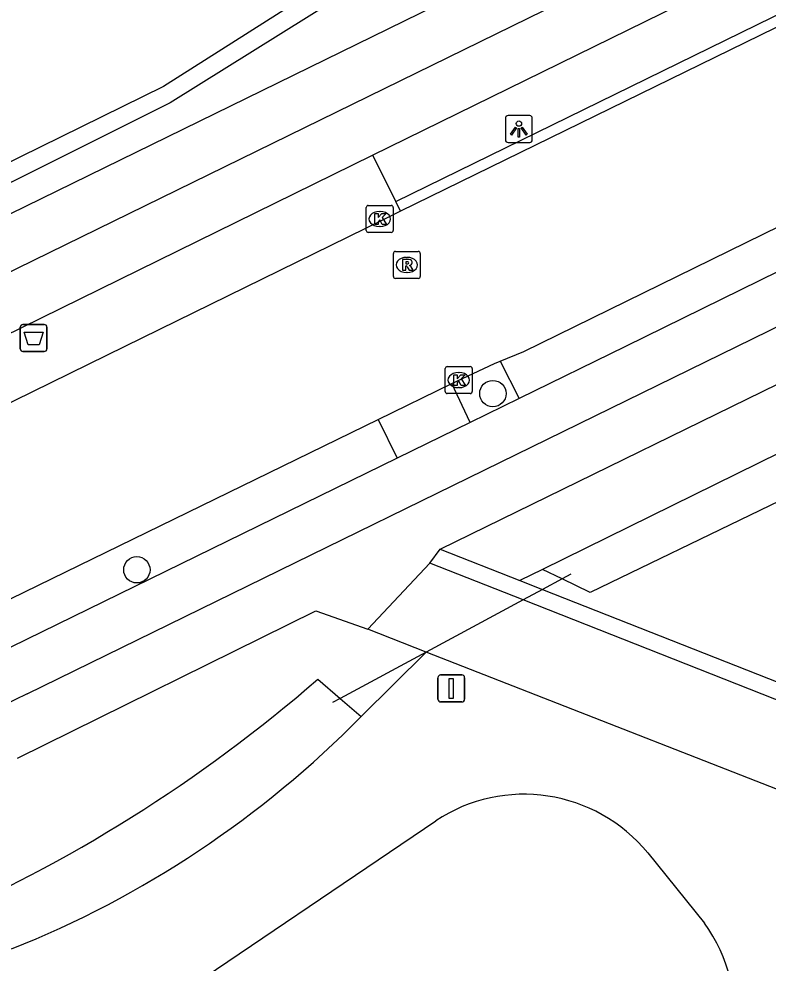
# Model space of a CAD drawing. Extents: x 160457 to 162082, y 388340 to 389736.
# Drawn here: x 160581.78 to 160609.6, y 388727.11 to 388762.15 of the extents above; entities that cross this region are included whole.
import ezdxf

# ---------------------------------------------------------------- set-up
doc = ezdxf.new("R2010")
doc.units = 0
for name, color, linetype in [('IMGEO_Afvalbak', 7, 'Continuous'), ('IMGEO_Berm_groen', 7, 'Continuous'), ('IMGEO_Boom', 7, 'Continuous'), ('IMGEO_Duiker', 7, 'Continuous'), ('IMGEO_Fietspad_gesloten', 7, 'Continuous'), ('IMGEO_Groenvoorziening', 7, 'Continuous'), ('IMGEO_Kolk', 7, 'Continuous'), ('IMGEO_Lichtpunt', 7, 'Continuous'), ('IMGEO_Muur', 7, 'Continuous'), ('IMGEO_Rijbaan_lokaal_gesloten', 7, 'Continuous'), ('IMGEO_Rijbaan_lokaal_open', 7, 'Continuous'), ('IMGEO_Rioolput', 7, 'Continuous'), ('IMGEO_Verkeersbordpaal', 7, 'Continuous'), ('IMGEO_Voetpad_open', 7, 'Continuous'), ('IMGEO_Waterloop', 7, 'Continuous')]:
    doc.layers.add(name, color=color, linetype=linetype)

msp = doc.modelspace()

# ---------------------------------------------------------------- linework, layer by layer
at = {"layer": 'IMGEO_Afvalbak'}
for p, q in [((160581.829, 388749.91), (160581.829, 388750.71)), ((160581.829, 388750.71), (160581.829, 388749.91)), ((160581.929, 388750.81), (160582.719, 388750.81)), ((160582.719, 388750.81), (160581.929, 388750.81)), ((160582.819, 388750.71), (160582.819, 388749.91)), ((160582.819, 388749.91), (160582.819, 388750.71)), ((160582.719, 388749.81), (160581.929, 388749.81)), ((160581.929, 388749.81), (160582.719, 388749.81))]:
    msp.add_line(p, q, dxfattribs=at)
msp.add_lwpolyline([(160581.972, 388750.524), (160582.676, 388750.524), (160582.527, 388750.054), (160582.121, 388750.054), (160581.972, 388750.524)], dxfattribs=at)
for centre, start, end in [((160581.929, 388750.71), 90, 180), ((160581.929, 388750.71), 90, 180), ((160582.719, 388750.71), 0, 90), ((160582.719, 388750.71), 360, 90), ((160581.929, 388749.91), 180, 270), ((160581.929, 388749.91), 180, 270), ((160582.719, 388749.91), 270, 0), ((160582.719, 388749.91), 270, 0)]:
    msp.add_arc(centre, 0.1, start, end, dxfattribs=at)
at = {"layer": 'IMGEO_Berm_groen'}
msp.add_lwpolyline([(160601.225, 388741.721), (160600.38, 388741.308)], dxfattribs=at)
at = {"layer": 'IMGEO_Boom'}
for centre in [(160599.378, 388748.248), (160586.158, 388741.709)]:
    msp.add_circle(centre, 0.489, dxfattribs=at)
at = {"layer": 'IMGEO_Duiker'}
msp.add_lwpolyline([(160602.277, 388741.547), (160601.95, 388741.371), (160601.22, 388740.978), (160600.496, 388740.589), (160596.904, 388738.656), (160593.711, 388736.938), (160593.422, 388736.783)], dxfattribs=at)
at = {"layer": 'IMGEO_Fietspad_gesloten'}
for points in [[(160688.114, 388804.953), (160678.244, 388800.129), (160575.791, 388750), (160573.124, 388748.695)], [(160594.91, 388757.093), (160679.009, 388798.311), (160685.524, 388801.475), (160685.77, 388801.642)], [(160582.083, 388737.101), (160608.442, 388750), (160694.449, 388792.087)], [(160575.77, 388747.716), (160580.438, 388750), (160594.91, 388757.093)], [(160612.844, 388754.182), (160604.298, 388750), (160600.349, 388748.067)], [(160600.349, 388748.067), (160598.531, 388747.178)], [(160598.531, 388747.178), (160595.822, 388745.853)], [(160595.822, 388745.853), (160581.477, 388738.833)], [(160594.732, 388739.506), (160597.034, 388741.953)], [(160596.904, 388738.656), (160594.732, 388739.506)], [(160613.745, 388732.071), (160596.904, 388738.656)]]:
    msp.add_lwpolyline(points, dxfattribs=at)
msp.add_arc((160603.391, 388691.414), 50.412, 115.0042, 133.3451, dxfattribs=at)
at = {"layer": 'IMGEO_Groenvoorziening'}
for points in [[(160594.491, 388736.271), (160596.904, 388738.656)], [(160586.97, 388725.449), (160597.254, 388732.392)], [(160605.128, 388731.203), (160607.23, 388728.599)]]:
    msp.add_lwpolyline(points, dxfattribs=at)
for centre, radius, start, end in [((160600.534, 388727.449), 5.932, 39.2557, 123.5704), ((160602.614, 388725.22), 5.72, 306.4983, 36.2113)]:
    msp.add_arc(centre, radius, start, end, dxfattribs=at)
at = {"layer": 'IMGEO_Kolk'}
for p, q in [((160594.677, 388754.301), (160594.677, 388755.153)), ((160594.752, 388755.227), (160595.604, 388755.227)), ((160595.678, 388755.153), (160595.678, 388754.301)), ((160595.165, 388755.007), (160595.19, 388755.007)), ((160595.188, 388754.447), (160595.163, 388754.447)), ((160595.604, 388754.227), (160594.752, 388754.227)), ((160597.61, 388748.322), (160597.61, 388749.174)), ((160597.685, 388749.248), (160598.537, 388749.248)), ((160598.611, 388749.174), (160598.611, 388748.322)), ((160598.098, 388749.028), (160598.123, 388749.028)), ((160598.121, 388748.468), (160598.096, 388748.468)), ((160598.537, 388748.248), (160597.685, 388748.248))]:
    msp.add_line(p, q, dxfattribs=at)
for points in [[(160594.677, 388754.301), (160594.677, 388755.153)], [(160594.752, 388755.227), (160595.604, 388755.227)], [(160595.678, 388755.153), (160595.678, 388754.301)], [(160594.998, 388754.927), (160595.121, 388754.927), (160595.121, 388754.776), (160595.251, 388754.927), (160595.415, 388754.927), (160595.269, 388754.776), (160595.422, 388754.527), (160595.27, 388754.527), (160595.185, 388754.691), (160595.121, 388754.624), (160595.121, 388754.527), (160594.998, 388754.527), (160594.998, 388754.927)], [(160595.604, 388754.227), (160594.752, 388754.227)], [(160597.61, 388748.322), (160597.61, 388749.174)], [(160597.685, 388749.248), (160598.537, 388749.248)], [(160598.611, 388749.174), (160598.611, 388748.322)], [(160597.931, 388748.948), (160598.054, 388748.948), (160598.054, 388748.797), (160598.184, 388748.948), (160598.348, 388748.948), (160598.202, 388748.797), (160598.355, 388748.548), (160598.203, 388748.548), (160598.118, 388748.712), (160598.054, 388748.645), (160598.054, 388748.548), (160597.931, 388748.548), (160597.931, 388748.948)], [(160598.537, 388748.248), (160597.685, 388748.248)]]:
    msp.add_lwpolyline(points, dxfattribs=at)
for centre, start, end in [((160594.754, 388755.151), 91.552, 178.448), ((160594.754, 388755.151), 91.552, 178.448), ((160595.602, 388755.151), 1.552, 88.448), ((160595.602, 388755.151), 1.552, 88.448), ((160594.754, 388754.303), 181.552, 268.448), ((160594.754, 388754.303), 181.552, 268.448), ((160595.602, 388754.303), 271.552, 358.448), ((160595.602, 388754.303), 271.552, 358.448), ((160597.687, 388749.172), 91.552, 178.448), ((160597.687, 388749.172), 91.552, 178.448), ((160598.535, 388749.172), 1.552, 88.448), ((160598.535, 388749.172), 1.552, 88.448), ((160597.687, 388748.324), 181.552, 268.448), ((160597.687, 388748.324), 181.552, 268.448), ((160598.535, 388748.324), 271.552, 358.448), ((160598.535, 388748.324), 271.552, 358.448)]:
    msp.add_arc(centre, 0.0765, start, end, dxfattribs=at)
for centre, major_axis, ratio, start_param, end_param in [((160595.164, 388754.727), (-0.387, 0.002), 0.722429, 4.712389, 7.853982), ((160595.189, 388754.727), (-0.39, 0.002), 0.717154, 1.570796, 4.712389), ((160598.097, 388748.748), (-0.387, 0.002), 0.722429, 4.712389, 7.853982), ((160598.122, 388748.748), (-0.39, 0.002), 0.717154, 1.570796, 4.712389)]:
    msp.add_ellipse(centre, major_axis=major_axis, ratio=ratio, start_param=start_param, end_param=end_param, dxfattribs=at)
at = {"layer": 'IMGEO_Lichtpunt'}
for p, q in [((160599.845, 388758.467), (160599.845, 388757.66)), ((160599.845, 388758.467), (160599.845, 388757.66)), ((160600.747, 388758.562), (160599.939, 388758.562)), ((160600.747, 388758.562), (160599.939, 388758.562)), ((160600.841, 388757.66), (160600.841, 388758.467)), ((160600.841, 388757.66), (160600.841, 388758.467)), ((160599.939, 388757.566), (160600.747, 388757.566)), ((160599.939, 388757.566), (160600.747, 388757.566))]:
    msp.add_line(p, q, dxfattribs=at)
for points in [[(160600.219, 388758.131), (160600.258, 388758.103), (160600.07, 388757.841), (160600.032, 388757.868), (160600.219, 388758.131)], [(160600.321, 388758.083), (160600.368, 388758.083), (160600.368, 388757.761), (160600.321, 388757.761), (160600.321, 388758.083)], [(160600.431, 388758.103), (160600.469, 388758.13), (160600.656, 388757.868), (160600.617, 388757.84), (160600.431, 388758.103)]]:
    msp.add_lwpolyline(points, dxfattribs=at)
msp.add_circle((160600.344, 388758.265), 0.0994, dxfattribs=at)
for centre, start, end in [((160599.939, 388758.467), 90, 180), ((160599.939, 388758.467), 90, 180), ((160600.747, 388758.467), 0, 90), ((160600.747, 388758.467), 0, 90), ((160599.939, 388757.66), 180, 270), ((160599.939, 388757.66), 180, 270), ((160600.747, 388757.66), 270, 0), ((160600.747, 388757.66), 270, 360)]:
    msp.add_arc(centre, 0.0946, start, end, dxfattribs=at)
at = {"layer": 'IMGEO_Muur'}
for points in [[(160597.034, 388741.953), (160597.42, 388742.472)], [(160597.42, 388742.472), (160600.38, 388741.308)], [(160666.521, 388710.806), (160649.665, 388719.415), (160632.512, 388727.449), (160623.77, 388731.257), (160614.955, 388734.891), (160600.496, 388740.589), (160597.034, 388741.953)], [(160600.38, 388741.308), (160601.22, 388740.978), (160615.204, 388735.48), (160632.775, 388728.037), (160649.966, 388719.971), (160666.821, 388711.364)]]:
    msp.add_lwpolyline(points, dxfattribs=at)
at = {"layer": 'IMGEO_Rijbaan_lokaal_gesloten'}
for points in [[(160683.606, 388797.854), (160682.331, 388797.262), (160680.251, 388796.218), (160669.623, 388791.033), (160652.582, 388782.706), (160632.512, 388772.925), (160612.637, 388763.178), (160595.949, 388755.013)], [(160599.653, 388749.445), (160600.531, 388749.814), (160610.05, 388754.477), (160611.332, 388755.105), (160612.142, 388755.528)], [(160595.949, 388755.013), (160595.274, 388754.683), (160585.715, 388750), (160576.8, 388745.633)], [(160597.852, 388748.623), (160599.435, 388749.359), (160599.653, 388749.445)], [(160595.115, 388747.289), (160597.852, 388748.623)], [(160579.452, 388739.653), (160595.115, 388747.289)]]:
    msp.add_lwpolyline(points, dxfattribs=at)
at = {"layer": 'IMGEO_Rijbaan_lokaal_open'}
for points in [[(160595.77, 388755.371), (160686.645, 388799.828)], [(160595.949, 388755.013), (160595.77, 388755.371)]]:
    msp.add_lwpolyline(points, dxfattribs=at)
at = {"layer": 'IMGEO_Rioolput'}
for p, q in [((160595.682, 388752.596), (160595.682, 388753.448)), ((160595.757, 388753.522), (160596.609, 388753.522)), ((160596.683, 388753.448), (160596.683, 388752.596)), ((160596.17, 388753.302), (160596.195, 388753.302)), ((160596.193, 388752.742), (160596.168, 388752.742)), ((160596.609, 388752.522), (160595.757, 388752.522))]:
    msp.add_line(p, q, dxfattribs=at)
for points in [[(160595.682, 388752.596), (160595.682, 388753.448)], [(160595.757, 388753.522), (160596.609, 388753.522)], [(160596.683, 388753.448), (160596.683, 388752.596)], [(160596.271, 388753.22), (160596.019, 388753.222), (160596.019, 388752.822)], [(160596.197, 388753.141), (160596.143, 388753.141), (160596.143, 388753.06)], [(160596.143, 388753.06), (160596.195, 388753.06)], [(160596.019, 388752.822), (160596.143, 388752.822), (160596.143, 388752.984), (160596.154, 388752.984)], [(160596.201, 388752.955), (160596.272, 388752.822), (160596.412, 388752.822), (160596.347, 388752.948)], [(160596.609, 388752.522), (160595.757, 388752.522)]]:
    msp.add_lwpolyline(points, dxfattribs=at)
for centre, radius, start, end in [((160595.759, 388753.446), 0.0765, 91.552, 178.448), ((160595.759, 388753.446), 0.0765, 91.552, 178.448), ((160596.607, 388753.446), 0.0765, 1.552, 88.448), ((160596.607, 388753.446), 0.0765, 1.552, 88.448), ((160596.179, 388753.249), 0.19, 274.7715, 282.9687), ((160596.203, 388753.045), 0.0964, 77.0061, 93.1865), ((160596.217, 388753.102), 0.0378, 276.6634, 79.6772), ((160596.27, 388753.11), 0.109, 350.3612, 89.416), ((160596.268, 388753.11), 0.112, 277.5842, 350.9817), ((160596.153, 388752.931), 0.0533, 26.0293, 88.6989), ((160596.252, 388752.895), 0.108, 29.5134, 73.7905), ((160595.759, 388752.598), 0.0765, 181.552, 268.448), ((160595.759, 388752.598), 0.0765, 181.552, 268.448), ((160596.607, 388752.598), 0.0765, 271.552, 358.448), ((160596.607, 388752.598), 0.0765, 271.552, 358.448)]:
    msp.add_arc(centre, radius, start, end, dxfattribs=at)
for centre, major_axis, ratio, start_param, end_param in [((160596.169, 388753.022), (-0.387, 0.002), 0.722429, 4.712389, 7.853982), ((160596.194, 388753.022), (-0.39, 0.002), 0.717154, 1.570796, 4.712389)]:
    msp.add_ellipse(centre, major_axis=major_axis, ratio=ratio, start_param=start_param, end_param=end_param, dxfattribs=at)
at = {"layer": 'IMGEO_Verkeersbordpaal'}
for p, q in [((160597.338, 388736.906), (160597.338, 388737.706)), ((160597.338, 388737.706), (160597.338, 388736.906)), ((160597.438, 388737.806), (160598.228, 388737.806)), ((160598.228, 388737.806), (160597.438, 388737.806)), ((160598.328, 388737.706), (160598.328, 388736.906)), ((160598.328, 388736.906), (160598.328, 388737.706)), ((160598.228, 388736.806), (160597.438, 388736.806)), ((160597.438, 388736.806), (160598.228, 388736.806))]:
    msp.add_line(p, q, dxfattribs=at)
msp.add_lwpolyline([(160597.758, 388737.681), (160597.908, 388737.681), (160597.908, 388736.931), (160597.758, 388736.931), (160597.758, 388737.681)], dxfattribs=at)
for centre, start, end in [((160597.438, 388737.706), 90, 180), ((160597.438, 388737.706), 90, 180), ((160598.228, 388737.706), 0, 90), ((160598.228, 388737.706), 360, 90), ((160597.438, 388736.906), 180, 270), ((160597.438, 388736.906), 180, 270), ((160598.228, 388736.906), 270, 0), ((160598.228, 388736.906), 270, 0)]:
    msp.add_arc(centre, 0.1, start, end, dxfattribs=at)
at = {"layer": 'IMGEO_Voetpad_open'}
for points in [[(160571.444, 388750), (160571.754, 388750.166), (160572.065, 388750.329), (160607.803, 388767.824), (160687.247, 388806.714)], [(160597.42, 388742.472), (160612.804, 388750), (160635.703, 388761.205)], [(160594.91, 388757.093), (160595.77, 388755.371)], [(160599.653, 388749.445), (160600.349, 388748.067)], [(160598.531, 388747.178), (160597.852, 388748.623)], [(160595.115, 388747.289), (160595.822, 388745.853)], [(160581.725, 388734.723), (160592.809, 388740.192), (160594.732, 388739.506)]]:
    msp.add_lwpolyline(points, dxfattribs=at)
at = {"layer": 'IMGEO_Waterloop'}
for points in [[(160599.359, 388770.829), (160598.366, 388768.822), (160596.559, 388766.394), (160593.51, 388763.683), (160587.142, 388759.648), (160574.179, 388753.276), (160571.646, 388752.411), (160567.784, 388750.57), (160567.784, 388750.247)], [(160594.565, 388763.508), (160587.389, 388759.035), (160575.593, 388753.143), (160570.992, 388751.364), (160568.732, 388750.337), (160568.11, 388750.174), (160567.784, 388750.247)], [(160636.688, 388759.187), (160618.035, 388750), (160601.225, 388741.721)], [(160637.493, 388757.539), (160621.885, 388750), (160602.985, 388740.871), (160601.95, 388741.371), (160601.225, 388741.721)], [(160592.88, 388737.65), (160593.711, 388736.938), (160594.491, 388736.271)]]:
    msp.add_lwpolyline(points, dxfattribs=at)
for centre, radius, start, end in [((160556.068, 388780.168), 56.24, 293.336, 310.8857), ((160567.502, 388762.799), 37.844, 291.7155, 315.4934)]:
    msp.add_arc(centre, radius, start, end, dxfattribs=at)

doc.saveas('drawing.dxf')
